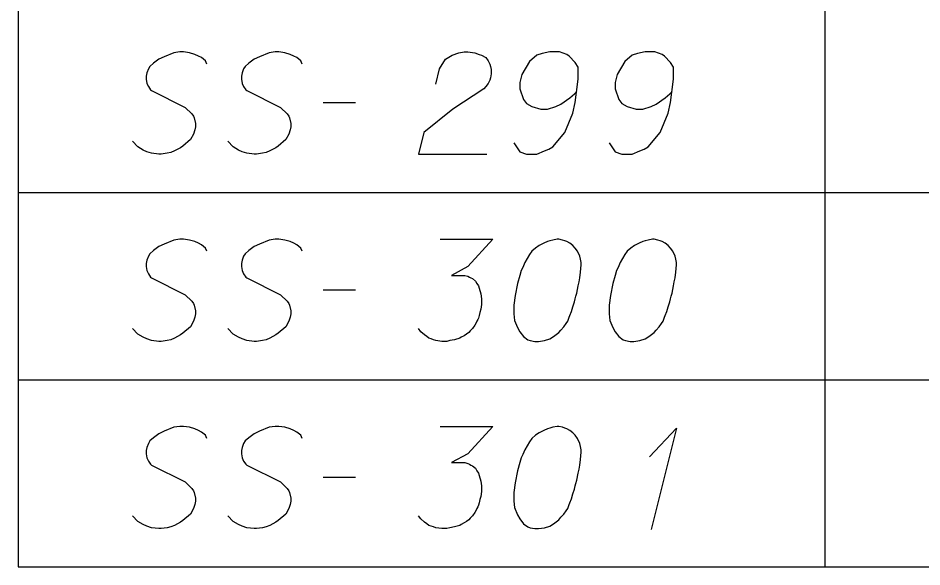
# Model space of a CAD drawing. Extents: x 2074207 to 2076812, y 516372 to 523312.
# Drawn here: x 2076260.61 to 2076303.11, y 517187.7 to 517213.49 of the extents above; entities that cross this region are included whole.
import ezdxf

# ---------------------------------------------------------------- set-up
doc = ezdxf.new("R2010")
doc.units = 0
for name, color, linetype in [('Prop DirtTable_ Soil Test Results - Outline (Major)', 7, 'Continuous'), ('Prop DirtTable_ Soil Test Results - Outline (Minor)', 7, 'Continuous'), ('Prop DirtTable_ Soil Test Results - Tx (Sample Data)', 7, 'Continuous')]:
    doc.layers.add(name, color=color, linetype=linetype)

msp = doc.modelspace()

# ---------------------------------------------------------------- linework, layer by layer
at = {"layer": 'Prop DirtTable_ Soil Test Results - Outline (Major)'}
for p, q in [((2076260.609, 517214.096), (2076260.609, 517205.296)), ((2076260.609, 517205.296), (2076260.609, 517196.496)), ((2076260.609, 517196.496), (2076260.609, 517187.696)), ((2076260.609, 517187.696), (2076811.903, 517187.696))]:
    msp.add_line(p, q, dxfattribs=at)
at = {"layer": 'Prop DirtTable_ Soil Test Results - Outline (Minor)'}
for p, q in [((2076298.546, 517214.096), (2076298.546, 517205.296)), ((2076260.609, 517205.296), (2076811.903, 517205.296)), ((2076260.609, 517205.296), (2076811.903, 517205.296)), ((2076298.546, 517205.296), (2076298.546, 517196.496)), ((2076260.609, 517196.496), (2076811.903, 517196.496)), ((2076260.609, 517196.496), (2076811.903, 517196.496)), ((2076298.546, 517196.496), (2076298.546, 517187.696)), ((2076260.609, 517187.696), (2076811.903, 517187.696))]:
    msp.add_line(p, q, dxfattribs=at)
at = {"layer": 'Prop DirtTable_ Soil Test Results - Tx (Sample Data)'}
for points in [[(2076269.488, 517211.331), (2076269.417, 517211.482), (2076269.241, 517211.633), (2076269.1, 517211.709), (2076268.923, 517211.785), (2076268.677, 517211.86), (2076268.394, 517211.898), (2076268.218, 517211.898), (2076267.936, 517211.86), (2076267.477, 517211.671), (2076267.23, 517211.558), (2076266.983, 517211.369), (2076266.807, 517211.218), (2076266.736, 517211.104), (2076266.666, 517210.915), (2076266.631, 517210.764), (2076266.631, 517210.613), (2076266.666, 517210.424), (2076266.736, 517210.273), (2076266.842, 517210.122), (2076266.878, 517210.084), (2076268.465, 517209.29), (2076268.782, 517208.988), (2076268.853, 517208.874), (2076268.888, 517208.799), (2076268.959, 517208.534), (2076268.959, 517208.383), (2076268.923, 517208.232), (2076268.853, 517208.043), (2076268.712, 517207.778), (2076268.359, 517207.476), (2076268.253, 517207.4), (2076267.971, 517207.249), (2076267.795, 517207.174), (2076267.618, 517207.136), (2076267.336, 517207.098), (2076267.23, 517207.098), (2076266.878, 517207.136), (2076266.666, 517207.211), (2076266.489, 517207.287), (2076266.243, 517207.438), (2076265.996, 517207.703)], [(2076273.968, 517211.331), (2076273.897, 517211.482), (2076273.721, 517211.633), (2076273.58, 517211.709), (2076273.403, 517211.785), (2076273.157, 517211.86), (2076272.874, 517211.898), (2076272.698, 517211.898), (2076272.416, 517211.86), (2076271.957, 517211.671), (2076271.71, 517211.558), (2076271.463, 517211.369), (2076271.287, 517211.218), (2076271.216, 517211.104), (2076271.146, 517210.915), (2076271.111, 517210.764), (2076271.111, 517210.613), (2076271.146, 517210.424), (2076271.216, 517210.273), (2076271.322, 517210.122), (2076271.358, 517210.084), (2076272.945, 517209.29), (2076273.262, 517208.988), (2076273.333, 517208.874), (2076273.368, 517208.799), (2076273.439, 517208.534), (2076273.439, 517208.383), (2076273.403, 517208.232), (2076273.333, 517208.043), (2076273.192, 517207.778), (2076272.839, 517207.476), (2076272.733, 517207.4), (2076272.451, 517207.249), (2076272.275, 517207.174), (2076272.098, 517207.136), (2076271.816, 517207.098), (2076271.71, 517207.098), (2076271.358, 517207.136), (2076271.146, 517207.211), (2076270.969, 517207.287), (2076270.723, 517207.438), (2076270.476, 517207.703)], [(2076280.247, 517210.386), (2076280.423, 517211.104), (2076280.706, 517211.558), (2076281.023, 517211.747), (2076281.34, 517211.86), (2076281.587, 517211.898), (2076281.764, 517211.898), (2076282.081, 517211.86), (2076282.293, 517211.785), (2076282.399, 517211.747), (2076282.61, 517211.633), (2076282.716, 517211.482), (2076282.787, 517211.331), (2076282.822, 517211.218), (2076282.857, 517211.067), (2076282.857, 517210.878), (2076282.822, 517210.689), (2076282.787, 517210.575), (2076282.716, 517210.424), (2076282.61, 517210.273), (2076282.505, 517210.159), (2076281.058, 517209.215), (2076279.683, 517208.118), (2076279.436, 517207.098), (2076282.646, 517207.098)], [(2076283.916, 517207.627), (2076284.198, 517207.211), (2076284.515, 517207.098), (2076285.009, 517207.098), (2076285.362, 517207.249), (2076285.574, 517207.325), (2076285.75, 517207.438), (2076286.314, 517208.118), (2076286.702, 517209.026), (2076286.808, 517209.517), (2076286.949, 517210.613), (2076286.949, 517211.18), (2076286.808, 517211.407), (2076286.526, 517211.709), (2076286.42, 517211.785), (2076286.067, 517211.898), (2076285.609, 517211.898), (2076285.256, 517211.822), (2076285.009, 517211.747), (2076284.656, 517211.444), (2076284.304, 517210.84), (2076284.198, 517210.462), (2076284.198, 517210.159), (2076284.374, 517209.668), (2076284.515, 517209.479), (2076284.762, 517209.328), (2076285.186, 517209.215), (2076285.503, 517209.215), (2076285.891, 517209.328), (2076286.138, 517209.441), (2076286.561, 517209.744), (2076286.773, 517209.933), (2076286.879, 517210.046)], [(2076288.396, 517207.627), (2076288.678, 517207.211), (2076288.995, 517207.098), (2076289.489, 517207.098), (2076289.842, 517207.249), (2076290.054, 517207.325), (2076290.23, 517207.438), (2076290.794, 517208.118), (2076291.182, 517209.026), (2076291.288, 517209.517), (2076291.429, 517210.613), (2076291.429, 517211.18), (2076291.288, 517211.407), (2076291.006, 517211.709), (2076290.9, 517211.785), (2076290.547, 517211.898), (2076290.089, 517211.898), (2076289.736, 517211.822), (2076289.489, 517211.747), (2076289.136, 517211.444), (2076288.784, 517210.84), (2076288.678, 517210.462), (2076288.678, 517210.159), (2076288.854, 517209.668), (2076288.995, 517209.479), (2076289.242, 517209.328), (2076289.666, 517209.215), (2076289.983, 517209.215), (2076290.371, 517209.328), (2076290.618, 517209.441), (2076291.041, 517209.744), (2076291.253, 517209.933), (2076291.359, 517210.046)], [(2076274.956, 517209.517), (2076276.472, 517209.517)], [(2076269.488, 517202.531), (2076269.417, 517202.682), (2076269.241, 517202.833), (2076269.1, 517202.909), (2076268.923, 517202.985), (2076268.677, 517203.06), (2076268.394, 517203.098), (2076268.218, 517203.098), (2076267.936, 517203.06), (2076267.477, 517202.871), (2076267.23, 517202.758), (2076266.983, 517202.569), (2076266.807, 517202.418), (2076266.736, 517202.304), (2076266.666, 517202.115), (2076266.631, 517201.964), (2076266.631, 517201.813), (2076266.666, 517201.624), (2076266.736, 517201.473), (2076266.842, 517201.322), (2076266.878, 517201.284), (2076268.465, 517200.49), (2076268.782, 517200.188), (2076268.853, 517200.074), (2076268.888, 517199.999), (2076268.959, 517199.734), (2076268.959, 517199.583), (2076268.923, 517199.432), (2076268.853, 517199.243), (2076268.712, 517198.978), (2076268.359, 517198.676), (2076268.253, 517198.6), (2076267.971, 517198.449), (2076267.795, 517198.374), (2076267.618, 517198.336), (2076267.336, 517198.298), (2076267.23, 517198.298), (2076266.878, 517198.336), (2076266.666, 517198.411), (2076266.489, 517198.487), (2076266.243, 517198.638), (2076265.996, 517198.903)], [(2076273.968, 517202.531), (2076273.897, 517202.682), (2076273.721, 517202.833), (2076273.58, 517202.909), (2076273.403, 517202.985), (2076273.157, 517203.06), (2076272.874, 517203.098), (2076272.698, 517203.098), (2076272.416, 517203.06), (2076271.957, 517202.871), (2076271.71, 517202.758), (2076271.463, 517202.569), (2076271.287, 517202.418), (2076271.216, 517202.304), (2076271.146, 517202.115), (2076271.111, 517201.964), (2076271.111, 517201.813), (2076271.146, 517201.624), (2076271.216, 517201.473), (2076271.322, 517201.322), (2076271.358, 517201.284), (2076272.945, 517200.49), (2076273.262, 517200.188), (2076273.333, 517200.074), (2076273.368, 517199.999), (2076273.439, 517199.734), (2076273.439, 517199.583), (2076273.403, 517199.432), (2076273.333, 517199.243), (2076273.192, 517198.978), (2076272.839, 517198.676), (2076272.733, 517198.6), (2076272.451, 517198.449), (2076272.275, 517198.374), (2076272.098, 517198.336), (2076271.816, 517198.298), (2076271.71, 517198.298), (2076271.358, 517198.336), (2076271.146, 517198.411), (2076270.969, 517198.487), (2076270.723, 517198.638), (2076270.476, 517198.903)], [(2076280.459, 517203.098), (2076282.928, 517203.098), (2076281.764, 517201.813), (2076280.988, 517201.397), (2076281.623, 517201.397), (2076281.764, 517201.359), (2076281.834, 517201.322), (2076281.905, 517201.284), (2076281.975, 517201.246), (2076282.117, 517201.133), (2076282.187, 517201.019), (2076282.258, 517200.906), (2076282.293, 517200.792), (2076282.363, 517200.528), (2076282.399, 517200.301), (2076282.399, 517200.188), (2076282.399, 517200.037), (2076282.363, 517199.81), (2076282.328, 517199.659), (2076282.293, 517199.507), (2076282.258, 517199.394), (2076282.222, 517199.318), (2076282.187, 517199.243), (2076282.152, 517199.167), (2076282.081, 517199.054), (2076281.975, 517198.903), (2076281.87, 517198.789), (2076281.799, 517198.714), (2076281.693, 517198.638), (2076281.587, 517198.563), (2076281.446, 517198.487), (2076281.376, 517198.449), (2076281.129, 517198.374), (2076280.917, 517198.336), (2076280.776, 517198.298), (2076280.529, 517198.298), (2076280.247, 517198.336), (2076280.141, 517198.374), (2076280.035, 517198.411), (2076279.929, 517198.449), (2076279.824, 517198.525), (2076279.718, 517198.6), (2076279.541, 517198.752), (2076279.436, 517198.903)], [(2076286.032, 517203.098), (2076285.962, 517203.098), (2076285.75, 517203.06), (2076285.609, 517203.022), (2076285.503, 517202.985), (2076285.327, 517202.909), (2076285.115, 517202.796), (2076284.939, 517202.682), (2076284.762, 517202.531), (2076284.656, 517202.38), (2076284.551, 517202.191), (2076284.445, 517202.002), (2076284.339, 517201.775), (2076284.268, 517201.624), (2076284.198, 517201.397), (2076284.092, 517201.019), (2076283.986, 517200.452), (2076283.916, 517199.999), (2076283.916, 517199.583), (2076283.951, 517199.281), (2076284.092, 517198.941), (2076284.198, 517198.752), (2076284.374, 517198.525), (2076284.586, 517198.374), (2076284.692, 517198.336), (2076284.903, 517198.298), (2076285.08, 517198.298), (2076285.362, 517198.336), (2076285.609, 517198.411), (2076285.785, 517198.525), (2076286.032, 517198.714), (2076286.138, 517198.827), (2076286.279, 517198.978), (2076286.385, 517199.129), (2076286.455, 517199.243), (2076286.526, 517199.432), (2076286.561, 517199.507), (2076286.632, 517199.696), (2076286.702, 517199.923), (2076286.773, 517200.15), (2076286.808, 517200.301), (2076286.843, 517200.415), (2076286.879, 517200.566), (2076286.949, 517200.906), (2076286.985, 517201.095), (2076287.02, 517201.284), (2076287.055, 517201.548), (2076287.09, 517201.889), (2076287.09, 517202.002), (2076287.055, 517202.153), (2076287.02, 517202.304), (2076286.914, 517202.531), (2076286.808, 517202.682), (2076286.702, 517202.796), (2076286.561, 517202.909), (2076286.42, 517202.985), (2076286.314, 517203.022), (2076286.209, 517203.06), (2076286.032, 517203.098)], [(2076290.512, 517203.098), (2076290.442, 517203.098), (2076290.23, 517203.06), (2076290.089, 517203.022), (2076289.983, 517202.985), (2076289.807, 517202.909), (2076289.595, 517202.796), (2076289.419, 517202.682), (2076289.242, 517202.531), (2076289.136, 517202.38), (2076289.031, 517202.191), (2076288.925, 517202.002), (2076288.819, 517201.775), (2076288.748, 517201.624), (2076288.678, 517201.397), (2076288.572, 517201.019), (2076288.466, 517200.452), (2076288.396, 517199.999), (2076288.396, 517199.583), (2076288.431, 517199.281), (2076288.572, 517198.941), (2076288.678, 517198.752), (2076288.854, 517198.525), (2076289.066, 517198.374), (2076289.172, 517198.336), (2076289.383, 517198.298), (2076289.56, 517198.298), (2076289.842, 517198.336), (2076290.089, 517198.411), (2076290.265, 517198.525), (2076290.512, 517198.714), (2076290.618, 517198.827), (2076290.759, 517198.978), (2076290.865, 517199.129), (2076290.935, 517199.243), (2076291.006, 517199.432), (2076291.041, 517199.507), (2076291.112, 517199.696), (2076291.182, 517199.923), (2076291.253, 517200.15), (2076291.288, 517200.301), (2076291.323, 517200.415), (2076291.359, 517200.566), (2076291.429, 517200.906), (2076291.465, 517201.095), (2076291.5, 517201.284), (2076291.535, 517201.548), (2076291.57, 517201.889), (2076291.57, 517202.002), (2076291.535, 517202.153), (2076291.5, 517202.304), (2076291.394, 517202.531), (2076291.288, 517202.682), (2076291.182, 517202.796), (2076291.041, 517202.909), (2076290.9, 517202.985), (2076290.794, 517203.022), (2076290.689, 517203.06), (2076290.512, 517203.098)], [(2076274.956, 517200.717), (2076276.472, 517200.717)], [(2076269.488, 517193.731), (2076269.417, 517193.882), (2076269.241, 517194.033), (2076269.1, 517194.109), (2076268.923, 517194.185), (2076268.677, 517194.26), (2076268.394, 517194.298), (2076268.218, 517194.298), (2076267.936, 517194.26), (2076267.477, 517194.071), (2076267.23, 517193.958), (2076266.983, 517193.769), (2076266.807, 517193.618), (2076266.736, 517193.504), (2076266.666, 517193.315), (2076266.631, 517193.164), (2076266.631, 517193.013), (2076266.666, 517192.824), (2076266.736, 517192.673), (2076266.842, 517192.522), (2076266.878, 517192.484), (2076268.465, 517191.69), (2076268.782, 517191.388), (2076268.853, 517191.274), (2076268.888, 517191.199), (2076268.959, 517190.934), (2076268.959, 517190.783), (2076268.923, 517190.632), (2076268.853, 517190.443), (2076268.712, 517190.178), (2076268.359, 517189.876), (2076268.253, 517189.8), (2076267.971, 517189.649), (2076267.795, 517189.574), (2076267.618, 517189.536), (2076267.336, 517189.498), (2076267.23, 517189.498), (2076266.878, 517189.536), (2076266.666, 517189.611), (2076266.489, 517189.687), (2076266.243, 517189.838), (2076265.996, 517190.103)], [(2076273.968, 517193.731), (2076273.897, 517193.882), (2076273.721, 517194.033), (2076273.58, 517194.109), (2076273.403, 517194.185), (2076273.157, 517194.26), (2076272.874, 517194.298), (2076272.698, 517194.298), (2076272.416, 517194.26), (2076271.957, 517194.071), (2076271.71, 517193.958), (2076271.463, 517193.769), (2076271.287, 517193.618), (2076271.216, 517193.504), (2076271.146, 517193.315), (2076271.111, 517193.164), (2076271.111, 517193.013), (2076271.146, 517192.824), (2076271.216, 517192.673), (2076271.322, 517192.522), (2076271.358, 517192.484), (2076272.945, 517191.69), (2076273.262, 517191.388), (2076273.333, 517191.274), (2076273.368, 517191.199), (2076273.439, 517190.934), (2076273.439, 517190.783), (2076273.403, 517190.632), (2076273.333, 517190.443), (2076273.192, 517190.178), (2076272.839, 517189.876), (2076272.733, 517189.8), (2076272.451, 517189.649), (2076272.275, 517189.574), (2076272.098, 517189.536), (2076271.816, 517189.498), (2076271.71, 517189.498), (2076271.358, 517189.536), (2076271.146, 517189.611), (2076270.969, 517189.687), (2076270.723, 517189.838), (2076270.476, 517190.103)], [(2076280.459, 517194.298), (2076282.928, 517194.298), (2076281.764, 517193.013), (2076280.988, 517192.597), (2076281.623, 517192.597), (2076281.764, 517192.559), (2076281.834, 517192.522), (2076281.905, 517192.484), (2076281.975, 517192.446), (2076282.117, 517192.333), (2076282.187, 517192.219), (2076282.258, 517192.106), (2076282.293, 517191.992), (2076282.363, 517191.728), (2076282.399, 517191.501), (2076282.399, 517191.388), (2076282.399, 517191.237), (2076282.363, 517191.01), (2076282.328, 517190.859), (2076282.293, 517190.707), (2076282.258, 517190.594), (2076282.222, 517190.518), (2076282.187, 517190.443), (2076282.152, 517190.367), (2076282.081, 517190.254), (2076281.975, 517190.103), (2076281.87, 517189.989), (2076281.799, 517189.914), (2076281.693, 517189.838), (2076281.587, 517189.763), (2076281.446, 517189.687), (2076281.376, 517189.649), (2076281.129, 517189.574), (2076280.917, 517189.536), (2076280.776, 517189.498), (2076280.529, 517189.498), (2076280.247, 517189.536), (2076280.141, 517189.574), (2076280.035, 517189.611), (2076279.929, 517189.649), (2076279.824, 517189.725), (2076279.718, 517189.8), (2076279.541, 517189.952), (2076279.436, 517190.103)], [(2076286.032, 517194.298), (2076285.962, 517194.298), (2076285.75, 517194.26), (2076285.609, 517194.222), (2076285.503, 517194.185), (2076285.327, 517194.109), (2076285.115, 517193.996), (2076284.939, 517193.882), (2076284.762, 517193.731), (2076284.656, 517193.58), (2076284.551, 517193.391), (2076284.445, 517193.202), (2076284.339, 517192.975), (2076284.268, 517192.824), (2076284.198, 517192.597), (2076284.092, 517192.219), (2076283.986, 517191.652), (2076283.916, 517191.199), (2076283.916, 517190.783), (2076283.951, 517190.481), (2076284.092, 517190.141), (2076284.198, 517189.952), (2076284.374, 517189.725), (2076284.586, 517189.574), (2076284.692, 517189.536), (2076284.903, 517189.498), (2076285.08, 517189.498), (2076285.362, 517189.536), (2076285.609, 517189.611), (2076285.785, 517189.725), (2076286.032, 517189.914), (2076286.138, 517190.027), (2076286.279, 517190.178), (2076286.385, 517190.329), (2076286.455, 517190.443), (2076286.526, 517190.632), (2076286.561, 517190.707), (2076286.632, 517190.896), (2076286.702, 517191.123), (2076286.773, 517191.35), (2076286.808, 517191.501), (2076286.843, 517191.615), (2076286.879, 517191.766), (2076286.949, 517192.106), (2076286.985, 517192.295), (2076287.02, 517192.484), (2076287.055, 517192.748), (2076287.09, 517193.089), (2076287.09, 517193.202), (2076287.055, 517193.353), (2076287.02, 517193.504), (2076286.914, 517193.731), (2076286.808, 517193.882), (2076286.702, 517193.996), (2076286.561, 517194.109), (2076286.42, 517194.185), (2076286.314, 517194.222), (2076286.209, 517194.26), (2076286.032, 517194.298)], [(2076290.3, 517192.862), (2076291.57, 517194.222), (2076290.371, 517189.46)], [(2076274.956, 517191.917), (2076276.472, 517191.917)]]:
    msp.add_lwpolyline(points, dxfattribs=at)

doc.saveas('drawing.dxf')
